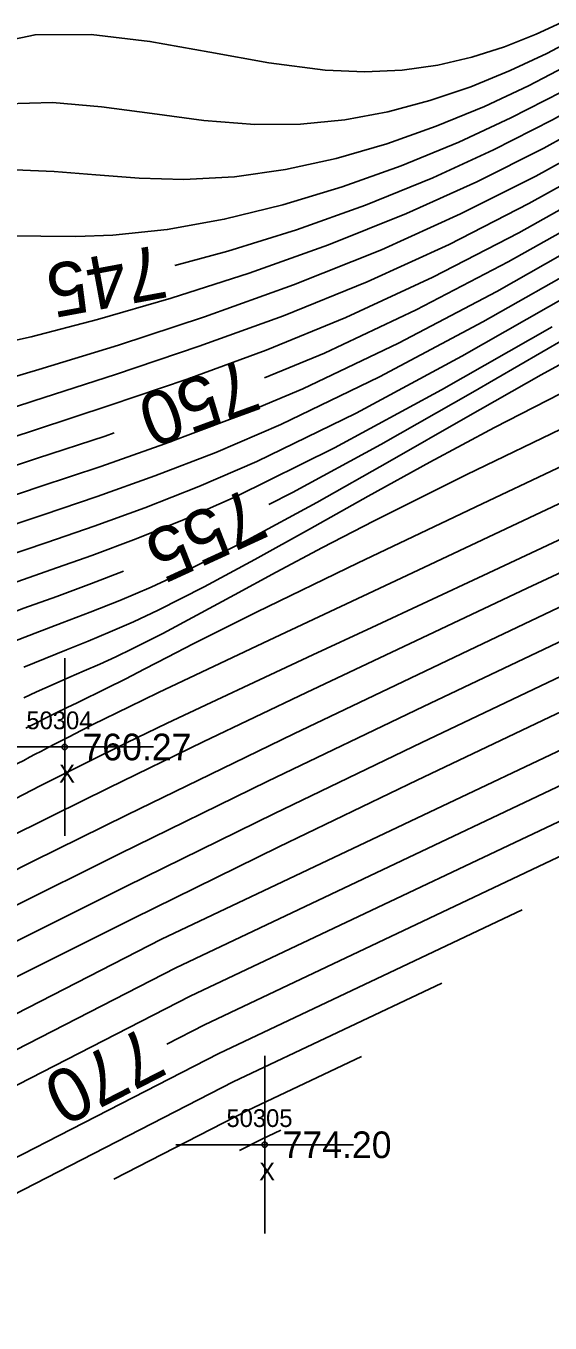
# Model space of a CAD drawing. Extents: x 1378535 to 1380697, y 997729 to 1000024.
# Drawn here: x 1380052.8 to 1380082.3, y 999155.1 to 999228.1 of the extents above; entities that cross this region are included whole.
import ezdxf

# ---------------------------------------------------------------- set-up
doc = ezdxf.new("R2010")
doc.units = 0
for name, color, linetype in [('RD_DTM_Major1', 7, 'Continuous'), ('RD_DTM_Major1_Lbl', 7, 'Continuous'), ('RD_DTM_Minor1', 7, 'Continuous'), ('RD_EX_Misc', 7, 'Continuous'), ('RD_EX_Misc_txCode', 7, 'Continuous'), ('RD_EX_TX_Misc_ELEV', 7, 'Continuous'), ('RD_SMD_Locator', 7, 'Continuous')]:
    doc.layers.add(name, color=color, linetype=linetype)

msp = doc.modelspace()

# ---------------------------------------------------------------- linework, layer by layer
at = {"layer": 'RD_DTM_Major1'}
for points in [[(1380148.256, 999262.994), (1380144.43, 999260.921), (1380140.586, 999258.822), (1380136.703, 999256.669), (1380132.763, 999254.435), (1380128.746, 999252.094), (1380124.633, 999249.618), (1380119.774, 999246.589), (1380114.833, 999243.419), (1380109.879, 999240.183), (1380104.98, 999236.954), (1380100.208, 999233.805), (1380095.631, 999230.81), (1380092.219, 999228.616), (1380088.914, 999226.556), (1380085.661, 999224.625), (1380082.407, 999222.82), (1380079.095, 999221.136), (1380075.673, 999219.567), (1380071.877, 999218.026), (1380067.997, 999216.637), (1380064.137, 999215.428), (1380061.159, 999214.629)], [(1380152.995, 999257.769), (1380145.607, 999253.719), (1380138.36, 999249.731), (1380131.395, 999245.866), (1380124.851, 999242.186), (1380118.869, 999238.753), (1380113.591, 999235.628), (1380110.92, 999233.992), (1380108.443, 999232.437), (1380106.078, 999230.922), (1380103.741, 999229.407), (1380101.35, 999227.85), (1380098.823, 999226.212), (1380094.591, 999223.511), (1380089.959, 999220.639), (1380085.032, 999217.709), (1380079.92, 999214.833), (1380074.729, 999212.124), (1380069.566, 999209.696), (1380066.191, 999208.295)], [(1380153.773, 999249.867), (1380144.739, 999244.692), (1380135.9, 999239.642), (1380127.451, 999234.842), (1380119.588, 999230.419), (1380112.506, 999226.498), (1380106.4, 999223.203), (1380103.913, 999221.899), (1380101.605, 999220.706), (1380099.399, 999219.569), (1380097.216, 999218.434), (1380094.978, 999217.246), (1380092.608, 999215.951), (1380088.068, 999213.375), (1380083.106, 999210.497), (1380077.93, 999207.494), (1380072.75, 999204.549), (1380067.772, 999201.841), (1380066.443, 999201.174)], [(1380057.74, 999205.205), (1380057.228, 999205.029), (1380053.422, 999203.775), (1380049.808, 999202.581), (1380046.413, 999201.393), (1380044.027, 999200.479), (1380041.724, 999199.522), (1380039.454, 999198.504), (1380037.167, 999197.409), (1380034.81, 999196.22), (1380032.334, 999194.92), (1380028.454, 999192.821), (1380024.332, 999190.58), (1380020.087, 999188.325), (1380015.84, 999186.185), (1380011.71, 999184.288), (1380007.816, 999182.763), (1380005.552, 999182.046), (1380003.422, 999181.487), (1380001.42, 999181.05), (1379999.54, 999180.698)], [(1380107.863, 999203.173), (1380099.685, 999199.372), (1380091.497, 999195.552), (1380083.288, 999191.693), (1380075.047, 999187.776), (1380066.765, 999183.783), (1380058.43, 999179.693), (1380050.684, 999175.823), (1380043.079, 999171.97), (1380035.813, 999168.252), (1380029.079, 999164.786), (1380023.074, 999161.688), (1380018.098, 999159.128)], [(1380083.718, 999201.659), (1380074.525, 999197.328), (1380066.461, 999193.537), (1380060.237, 999190.588), (1380059.391, 999190.181), (1380058.61, 999189.804), (1380057.883, 999189.449), (1380057.198, 999189.111), (1380056.543, 999188.785), (1380055.907, 999188.464), (1380055.163, 999188.085), (1380054.787, 999187.892), (1380054.405, 999187.694), (1380054.013, 999187.489), (1380053.608, 999187.277), (1380053.296, 999187.113), (1380052.975, 999186.943), (1380052.643, 999186.767), (1380052.301, 999186.585), (1380051.947, 999186.396), (1380051.58, 999186.2), (1380046.2, 999183.3), (1380041.527, 999180.784)], [(1380058.267, 999197.42), (1380056.458, 999196.722), (1380054.506, 999196.004), (1380052.655, 999195.329), (1380050.876, 999194.658), (1380049.576, 999194.135), (1380048.266, 999193.574), (1380046.912, 999192.959), (1380045.481, 999192.273), (1380043.938, 999191.5), (1380042.25, 999190.623), (1380037.531, 999188.077), (1380032.073, 999185.097), (1380026.169, 999181.941), (1380020.115, 999178.867), (1380014.203, 999176.134), (1380008.728, 999174.001), (1380005.831, 999173.111), (1380003.151, 999172.428), (1380000.654, 999171.862), (1379998.306, 999171.328)], [(1380085.229, 999182.501), (1380062.817, 999171.883), (1380060.697, 999170.795)]]:
    msp.add_lwpolyline(points, dxfattribs=at)
at = {"layer": 'RD_DTM_Minor1'}
for points in [[(1380083.15, 999228.423), (1380081.491, 999227.65), (1380079.701, 999226.938), (1380077.861, 999226.351), (1380075.951, 999225.908), (1380073.952, 999225.626), (1380071.846, 999225.524), (1380069.611, 999225.618), (1380066.441, 999226.04), (1380063.118, 999226.645), (1380059.746, 999227.24), (1380056.432, 999227.629), (1380053.28, 999227.618), (1380050.395, 999227.011)], [(1380084.135, 999227.646), (1380082.083, 999226.57), (1380080.034, 999225.606), (1380077.803, 999224.691), (1380075.507, 999223.906), (1380073.145, 999223.275), (1380070.715, 999222.824), (1380068.215, 999222.577), (1380065.644, 999222.558), (1380062.774, 999222.796), (1380059.879, 999223.183), (1380057.022, 999223.568), (1380054.264, 999223.8), (1380051.667, 999223.729)], [(1380083.505, 999226.017), (1380081.058, 999224.746), (1380078.584, 999223.586), (1380075.869, 999222.464), (1380073.08, 999221.477), (1380070.239, 999220.655), (1380067.371, 999220.026), (1380064.501, 999219.618), (1380061.652, 999219.461), (1380059.146, 999219.535), (1380056.705, 999219.723), (1380054.359, 999219.916), (1380052.137, 999220.005)], [(1380082.931, 999224.411), (1380080.065, 999222.937), (1380077.132, 999221.576), (1380073.896, 999220.245), (1380070.578, 999219.058), (1380067.237, 999218.043), (1380063.932, 999217.23), (1380060.722, 999216.648), (1380057.666, 999216.327), (1380055.581, 999216.26), (1380053.615, 999216.275), (1380051.773, 999216.3)], [(1380085.585, 999223.259), (1380081.923, 999221.239), (1380078.144, 999219.333), (1380074.199, 999217.545), (1380069.804, 999215.784), (1380065.329, 999214.188), (1380060.939, 999212.78), (1380056.794, 999211.582), (1380053.058, 999210.618), (1380049.893, 999209.91)], [(1380085.537, 999221.905), (1380081.47, 999219.664), (1380077.232, 999217.527), (1380072.786, 999215.515), (1380067.833, 999213.534), (1380062.823, 999211.736), (1380057.973, 999210.14), (1380053.502, 999208.764), (1380049.627, 999207.627)], [(1380085.446, 999220.534), (1380081.085, 999218.109), (1380076.594, 999215.814), (1380071.98, 999213.699), (1380067.271, 999211.8), (1380062.521, 999210.082), (1380057.808, 999208.5), (1380053.205, 999207.006), (1380048.79, 999205.555)], [(1380085.252, 999219.123), (1380080.517, 999216.474), (1380075.673, 999213.973), (1380070.775, 999211.698), (1380066.287, 999209.863), (1380061.847, 999208.232), (1380057.503, 999206.757), (1380053.303, 999205.384), (1380049.295, 999204.065)], [(1380084.753, 999216.272), (1380079.267, 999213.171), (1380073.745, 999210.261), (1380068.351, 999207.691), (1380064.384, 999206.019), (1380060.594, 999204.58), (1380056.987, 999203.319), (1380053.565, 999202.178), (1380050.334, 999201.103)], [(1380084.319, 999214.761), (1380078.486, 999211.45), (1380072.677, 999208.359), (1380067.112, 999205.673), (1380063.457, 999204.109), (1380060.017, 999202.78), (1380056.782, 999201.628), (1380053.739, 999200.599), (1380050.875, 999199.636)], [(1380083.408, 999212.996), (1380077.312, 999209.52), (1380071.357, 999206.322), (1380065.773, 999203.599), (1380062.504, 999202.184), (1380059.458, 999200.988), (1380056.614, 999199.958), (1380053.95, 999199.041), (1380051.444, 999198.185)], [(1380082.384, 999211.18), (1380076.161, 999207.632), (1380070.137, 999204.371), (1380064.6, 999201.627), (1380061.667, 999200.33), (1380058.972, 999199.241), (1380056.483, 999198.312), (1380054.168, 999197.491), (1380051.994, 999196.728)], [(1380085.957, 999210.77), (1380081.772, 999208.466), (1380077.503, 999206.046), (1380073.257, 999203.619), (1380069.138, 999201.295), (1380065.253, 999199.183), (1380061.708, 999197.394), (1380059.813, 999196.526), (1380058.047, 999195.776), (1380056.387, 999195.114), (1380054.808, 999194.509), (1380053.284, 999193.928), (1380051.791, 999193.341)], [(1380083.611, 999207.789), (1380079.143, 999205.503), (1380075.509, 999203.556), (1380072.03, 999201.634), (1380068.733, 999199.788), (1380065.646, 999198.071), (1380062.799, 999196.533), (1380060.217, 999195.225), (1380058.827, 999194.578), (1380057.517, 999194.006), (1380056.266, 999193.486), (1380055.052, 999192.995), (1380053.852, 999192.51), (1380052.645, 999192.008)], [(1380083.425, 999205.686), (1380077.587, 999202.863), (1380072.335, 999200.243), (1380069.463, 999198.751), (1380066.861, 999197.362), (1380064.51, 999196.087), (1380062.389, 999194.936), (1380060.478, 999193.919), (1380058.756, 999193.046), (1380057.821, 999192.6), (1380056.925, 999192.191), (1380056.051, 999191.806), (1380055.18, 999191.426), (1380054.293, 999191.038), (1380053.371, 999190.625), (1380052.648, 999190.292)], [(1380086.213, 999204.891), (1380078.443, 999201.204), (1380071.478, 999197.889), (1380065.755, 999195.116), (1380063.842, 999194.164), (1380062.182, 999193.322), (1380060.736, 999192.579), (1380059.47, 999191.924), (1380058.346, 999191.345), (1380057.329, 999190.83), (1380056.764, 999190.551), (1380056.21, 999190.282), (1380055.653, 999190.014), (1380055.081, 999189.738), (1380054.479, 999189.446), (1380053.835, 999189.129), (1380053.319, 999188.871), (1380052.767, 999188.591)], [(1380085.437, 999200.424), (1380078.499, 999197.173), (1380072.241, 999194.255), (1380068.909, 999192.703), (1380065.913, 999191.305), (1380063.203, 999190.034), (1380060.727, 999188.86), (1380058.435, 999187.757), (1380056.276, 999186.697), (1380054.925, 999186.021), (1380053.568, 999185.331), (1380052.164, 999184.607)], [(1380087.206, 999199.378), (1380080.984, 999196.46), (1380074.711, 999193.507), (1380068.57, 999190.598), (1380062.747, 999187.812), (1380057.426, 999185.228), (1380054.324, 999183.695), (1380051.418, 999182.235)], [(1380103.336, 999199.039), (1380096.416, 999195.833), (1380089.411, 999192.572), (1380082.232, 999189.201), (1380074.794, 999185.664), (1380067.011, 999181.906), (1380058.795, 999177.872), (1380049.437, 999173.196), (1380039.985, 999168.409), (1380030.953, 999163.786), (1380022.851, 999159.603), (1380016.192, 999156.134), (1380011.487, 999153.656), (1380010.781, 999153.279), (1380010.466, 999153.11), (1380009.573, 999152.627), (1380009.488, 999152.581), (1380009.327, 999152.492), (1380009.014, 999152.32), (1380008.305, 999151.923)], [(1380088.492, 999198.088), (1380078.113, 999193.169), (1380067.85, 999188.262), (1380058.464, 999183.709), (1380053.178, 999181.098), (1380048.441, 999178.721), (1380044.122, 999176.52), (1380040.086, 999174.438), (1380036.202, 999172.419), (1380032.336, 999170.404), (1380028.317, 999168.316), (1380024.272, 999166.229), (1380020.295, 999164.198), (1380016.48, 999162.278), (1380012.921, 999160.525), (1380009.71, 999158.993), (1380008.62, 999158.489), (1380007.58, 999158.008), (1380006.575, 999157.536), (1380005.594, 999157.058), (1380004.623, 999156.56), (1380003.651, 999156.027), (1380001.468, 999154.694)], [(1380098.809, 999194.904), (1380060.392, 999176.704), (1380015.307, 999153.56)], [(1380084.186, 999194.105), (1380075.138, 999189.808), (1380066.393, 999185.599), (1380058.027, 999181.502), (1380051.796, 999178.391), (1380045.854, 999175.382), (1380040.213, 999172.494), (1380034.884, 999169.748), (1380029.879, 999167.162), (1380025.21, 999164.758), (1380022.08, 999163.158), (1380019.136, 999161.662), (1380016.383, 999160.273), (1380013.83, 999158.99), (1380011.484, 999157.816), (1380009.352, 999156.752), (1380008.613, 999156.384), (1380007.9, 999156.024), (1380007.206, 999155.667), (1380006.524, 999155.305), (1380005.85, 999154.933)], [(1380094.282, 999190.77), (1380061.201, 999175.097), (1380022.376, 999155.167)], [(1380089.756, 999186.635), (1380062.009, 999173.49), (1380029.445, 999156.774)], [(1380080.702, 999178.366), (1380063.625, 999170.276), (1380043.584, 999159.988)], [(1380076.175, 999174.232), (1380064.433, 999168.669), (1380050.653, 999161.595)], [(1380071.649, 999170.097), (1380065.241, 999167.062), (1380057.722, 999163.202)], [(1380067.122, 999165.963), (1380066.05, 999165.455), (1380064.791, 999164.809)]]:
    msp.add_lwpolyline(points, dxfattribs=at)
at = {"layer": 'RD_EX_Misc'}
for p, q in [((1380054.951, 999182.523), (1380054.951, 999192.523)), ((1380049.951, 999187.523), (1380059.951, 999187.523)), ((1380066.212, 999160.132), (1380066.212, 999170.132)), ((1380061.212, 999165.132), (1380071.212, 999165.132))]:
    msp.add_line(p, q, dxfattribs=at)
at = {"layer": 'RD_SMD_Locator'}
for centre in [(1380054.951, 999187.523), (1380066.212, 999165.132)]:
    msp.add_circle(centre, 0.15, dxfattribs=at)

# ---------------------------------------------------------------- texts
at = {"layer": 'RD_DTM_Major1_Lbl'}
for s, rotation, p in [('745', 190.46104, (1380060.331, 999215.819)), ('750', 200.08324, (1380065.133, 999209.437)), ('755', 204.66099, (1380065.321, 999202.178)), ('770', 207.17283, (1380059.476, 999171.854))]:
    msp.add_text(s, height=3, rotation=rotation, dxfattribs=at).set_placement(p)
at = {"layer": 'RD_EX_Misc_txCode'}
for s, p in [('50304', (1380052.794, 999188.523)), ('X', (1380054.636, 999185.523)), ('50305', (1380064.055, 999166.132)), ('X', (1380065.897, 999163.132))]:
    msp.add_text(s, height=1, dxfattribs=at).set_placement(p)
at = {"layer": 'RD_EX_TX_Misc_ELEV'}
for s, p in [('760.27', (1380055.951, 999186.773)), ('774.20', (1380067.212, 999164.382))]:
    msp.add_text(s, height=1.5, dxfattribs=at).set_placement(p)

doc.saveas('drawing.dxf')
